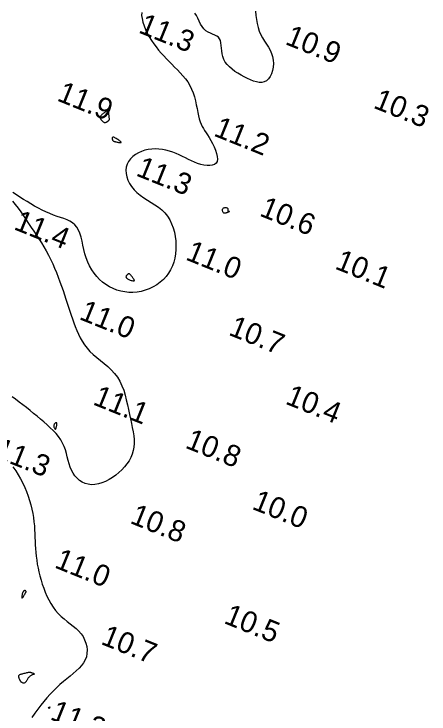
# Model space of a CAD drawing. Extents: x 3040093 to 3056816, y 408076 to 509144.
# Drawn here: x 3044094 to 3044191.7, y 439845.5 to 440010.3 of the extents above; entities that cross this region are included whole.
import ezdxf

# ---------------------------------------------------------------- set-up
doc = ezdxf.new("R2010")
doc.units = 0
doc.layers.add('V-CHAN-CONT-EL12-1112', color=7, linetype='Continuous')
doc.layers.add('V-TOPO-SOUN-0810', color=7, linetype='Continuous')

msp = doc.modelspace()

# ---------------------------------------------------------------- linework, layer by layer
at = {"layer": 'V-CHAN-CONT-EL12-1112'}
for points in [[(3044150.83, 440010.99), (3044150.94, 440009.98), (3044151.07, 440008.98), (3044151.23, 440008.02), (3044151.44, 440007.1), (3044151.72, 440006.23), (3044152.08, 440005.42), (3044152.5, 440004.65), (3044152.96, 440003.91), (3044153.42, 440003.19), (3044153.87, 440002.48), (3044154.28, 440001.77), (3044154.62, 440001.03), (3044154.87, 440000.26), (3044155.02, 439999.44), (3044155.06, 439998.61), (3044154.99, 439997.78), (3044154.83, 439996.98), (3044154.59, 439996.23), (3044154.27, 439995.57), (3044153.87, 439995.02), (3044153.41, 439994.59), (3044152.9, 439994.32), (3044152.33, 439994.19), (3044151.72, 439994.19), (3044151.07, 439994.29), (3044150.38, 439994.49), (3044149.68, 439994.77), (3044148.95, 439995.1), (3044148.21, 439995.48), (3044147.46, 439995.89), (3044146.72, 439996.33), (3044146.01, 439996.79), (3044145.33, 439997.29), (3044144.72, 439997.82), (3044144.17, 439998.38), (3044143.72, 439998.97), (3044143.37, 439999.6), (3044143.12, 440000.26), (3044142.98, 440000.93), (3044142.89, 440001.61), (3044142.84, 440002.28), (3044142.79, 440002.91), (3044142.72, 440003.5), (3044142.6, 440004.02), (3044142.4, 440004.46), (3044142.1, 440004.81), (3044141.71, 440005.09), (3044141.26, 440005.32), (3044140.76, 440005.54), (3044140.23, 440005.77), (3044139.7, 440006.04), (3044139.19, 440006.37), (3044138.71, 440006.79), (3044138.29, 440007.33), (3044137.91, 440007.94), (3044137.57, 440008.6), (3044137.24, 440009.28), (3044136.92, 440009.92), (3044136.59, 440010.51)], [(3044124.07, 440010.67), (3044124.05, 440009.97), (3044124.14, 440009.2), (3044124.33, 440008.38), (3044124.61, 440007.53), (3044124.97, 440006.66), (3044125.38, 440005.79), (3044125.85, 440004.93), (3044126.36, 440004.09), (3044126.89, 440003.29), (3044127.44, 440002.54), (3044128.02, 440001.81), (3044128.62, 440001.1), (3044129.23, 440000.42), (3044129.86, 439999.75), (3044130.5, 439999.1), (3044131.15, 439998.45), (3044131.81, 439997.79), (3044132.47, 439997.13), (3044133.12, 439996.46), (3044133.74, 439995.76), (3044134.33, 439995.04), (3044134.88, 439994.29), (3044135.37, 439993.49), (3044135.8, 439992.64), (3044136.15, 439991.75), (3044136.45, 439990.82), (3044136.69, 439989.88), (3044136.9, 439988.94), (3044137.08, 439988.02), (3044137.25, 439987.14), (3044137.42, 439986.32), (3044137.6, 439985.59), (3044137.8, 439984.94), (3044138.03, 439984.36), (3044138.29, 439983.84), (3044138.57, 439983.35), (3044138.87, 439982.86), (3044139.2, 439982.36), (3044139.55, 439981.82), (3044139.93, 439981.21), (3044140.32, 439980.53), (3044140.72, 439979.78), (3044141.09, 439979), (3044141.42, 439978.22), (3044141.68, 439977.46), (3044141.84, 439976.75), (3044141.89, 439976.12), (3044141.8, 439975.58), (3044141.56, 439975.17), (3044141.18, 439974.89), (3044140.68, 439974.71), (3044140.09, 439974.63), (3044139.43, 439974.64), (3044138.72, 439974.73), (3044137.98, 439974.9), (3044137.23, 439975.12), (3044136.5, 439975.4), (3044135.78, 439975.72), (3044135.07, 439976.06), (3044134.35, 439976.42), (3044133.63, 439976.78), (3044132.9, 439977.13), (3044132.16, 439977.47), (3044131.39, 439977.77), (3044130.59, 439978.02), (3044129.77, 439978.23), (3044128.94, 439978.39), (3044128.1, 439978.49), (3044127.25, 439978.52), (3044126.42, 439978.49), (3044125.59, 439978.39), (3044124.79, 439978.21), (3044124.01, 439977.95), (3044123.27, 439977.62), (3044122.58, 439977.21), (3044121.96, 439976.74), (3044121.43, 439976.21), (3044120.98, 439975.61), (3044120.64, 439974.97), (3044120.42, 439974.28), (3044120.33, 439973.54), (3044120.37, 439972.78), (3044120.53, 439971.99), (3044120.81, 439971.21), (3044121.19, 439970.43), (3044121.68, 439969.67), (3044122.27, 439968.94), (3044122.95, 439968.27), (3044123.71, 439967.64), (3044124.53, 439967.06), (3044125.4, 439966.51), (3044126.27, 439965.96), (3044127.15, 439965.4), (3044127.99, 439964.81), (3044128.79, 439964.17), (3044129.5, 439963.47), (3044130.13, 439962.69), (3044130.66, 439961.84), (3044131.11, 439960.92), (3044131.46, 439959.97), (3044131.74, 439958.97), (3044131.93, 439957.95), (3044132.06, 439956.92), (3044132.1, 439955.88), (3044132.08, 439954.85), (3044131.99, 439953.85), (3044131.83, 439952.86), (3044131.59, 439951.9), (3044131.27, 439950.98), (3044130.87, 439950.1), (3044130.39, 439949.27), (3044129.81, 439948.5), (3044129.16, 439947.78), (3044128.42, 439947.14), (3044127.61, 439946.56), (3044126.75, 439946.05), (3044125.84, 439945.62), (3044124.9, 439945.28), (3044123.94, 439945.01), (3044122.96, 439944.84), (3044121.99, 439944.76), (3044121.02, 439944.77), (3044120.06, 439944.87), (3044119.12, 439945.05), (3044118.2, 439945.32), (3044117.31, 439945.67), (3044116.45, 439946.09), (3044115.64, 439946.59), (3044114.87, 439947.17), (3044114.15, 439947.81), (3044113.48, 439948.52), (3044112.87, 439949.29), (3044112.31, 439950.11), (3044111.81, 439950.99), (3044111.38, 439951.91), (3044111.01, 439952.87), (3044110.71, 439953.86), (3044110.46, 439954.87), (3044110.23, 439955.88), (3044110.02, 439956.86), (3044109.79, 439957.79), (3044109.53, 439958.67), (3044109.22, 439959.45), (3044108.83, 439960.13), (3044108.36, 439960.69), (3044107.81, 439961.15), (3044107.18, 439961.52), (3044106.49, 439961.84), (3044105.75, 439962.12), (3044104.96, 439962.38), (3044104.13, 439962.65), (3044103.28, 439962.95), (3044102.41, 439963.3), (3044101.53, 439963.69), (3044100.64, 439964.13), (3044099.75, 439964.6), (3044098.86, 439965.09), (3044097.97, 439965.6), (3044097.1, 439966.13), (3044096.24, 439966.66), (3044095.39, 439967.19), (3044094.57, 439967.73), (3044093.76, 439968.27)], [(3044093.63, 439966.27), (3044094.31, 439965.44), (3044094.97, 439964.58), (3044095.6, 439963.69), (3044096.23, 439962.79), (3044096.84, 439961.87), (3044097.45, 439960.96), (3044098.06, 439960.05), (3044098.68, 439959.15), (3044099.28, 439958.25), (3044099.88, 439957.34), (3044100.47, 439956.43), (3044101.04, 439955.49), (3044101.6, 439954.54), (3044102.13, 439953.56), (3044102.63, 439952.55), (3044103.11, 439951.52), (3044103.57, 439950.47), (3044104, 439949.41), (3044104.42, 439948.34), (3044104.81, 439947.28), (3044105.18, 439946.23), (3044105.54, 439945.2), (3044105.88, 439944.19), (3044106.2, 439943.2), (3044106.52, 439942.23), (3044106.83, 439941.28), (3044107.14, 439940.35), (3044107.45, 439939.42), (3044107.77, 439938.51), (3044108.09, 439937.61), (3044108.42, 439936.71), (3044108.78, 439935.82), (3044109.17, 439934.95), (3044109.59, 439934.09), (3044110.07, 439933.25), (3044110.6, 439932.44), (3044111.2, 439931.65), (3044111.89, 439930.89), (3044112.65, 439930.16), (3044113.48, 439929.46), (3044114.34, 439928.76), (3044115.22, 439928.04), (3044116.08, 439927.31), (3044116.91, 439926.53), (3044117.68, 439925.71), (3044118.36, 439924.82), (3044118.94, 439923.85), (3044119.42, 439922.81), (3044119.82, 439921.72), (3044120.16, 439920.6), (3044120.44, 439919.46), (3044120.69, 439918.31), (3044120.93, 439917.17), (3044121.16, 439916.05), (3044121.4, 439914.98), (3044121.63, 439913.94), (3044121.85, 439912.93), (3044122.04, 439911.96), (3044122.19, 439911.02), (3044122.28, 439910.1), (3044122.3, 439909.22), (3044122.24, 439908.35), (3044122.08, 439907.51), (3044121.83, 439906.68), (3044121.49, 439905.89), (3044121.07, 439905.12), (3044120.57, 439904.38), (3044120.01, 439903.67), (3044119.38, 439902.99), (3044118.7, 439902.35), (3044117.96, 439901.75), (3044117.18, 439901.19), (3044116.38, 439900.7), (3044115.55, 439900.27), (3044114.71, 439899.93), (3044113.88, 439899.68), (3044113.06, 439899.53), (3044112.26, 439899.5), (3044111.49, 439899.59), (3044110.76, 439899.79), (3044110.08, 439900.1), (3044109.44, 439900.51), (3044108.87, 439901), (3044108.35, 439901.57), (3044107.9, 439902.21), (3044107.52, 439902.9), (3044107.21, 439903.64), (3044106.96, 439904.42), (3044106.74, 439905.23), (3044106.54, 439906.05), (3044106.33, 439906.88), (3044106.09, 439907.71), (3044105.81, 439908.52), (3044105.45, 439909.31), (3044105.01, 439910.08), (3044104.49, 439910.82), (3044103.9, 439911.53), (3044103.25, 439912.23), (3044102.54, 439912.91), (3044101.8, 439913.59), (3044101.02, 439914.26), (3044100.23, 439914.93), (3044099.42, 439915.61), (3044098.6, 439916.29), (3044097.77, 439916.96), (3044096.93, 439917.64), (3044096.09, 439918.3), (3044095.24, 439918.96), (3044094.39, 439919.6), (3044093.54, 439920.22)], [(3044093.76, 439903.71), (3044094.4, 439902.77), (3044095.01, 439901.82), (3044095.57, 439900.85), (3044096.09, 439899.87), (3044096.56, 439898.87), (3044096.98, 439897.86), (3044097.35, 439896.83), (3044097.68, 439895.81), (3044097.96, 439894.78), (3044098.21, 439893.76), (3044098.41, 439892.75), (3044098.57, 439891.75), (3044098.7, 439890.78), (3044098.79, 439889.83), (3044098.86, 439888.91), (3044098.9, 439888), (3044098.94, 439887.1), (3044098.97, 439886.22), (3044099.01, 439885.33), (3044099.06, 439884.45), (3044099.12, 439883.55), (3044099.22, 439882.65), (3044099.34, 439881.74), (3044099.49, 439880.82), (3044099.66, 439879.89), (3044099.87, 439878.95), (3044100.11, 439878.01), (3044100.37, 439877.06), (3044100.67, 439876.11), (3044101, 439875.16), (3044101.36, 439874.21), (3044101.76, 439873.28), (3044102.2, 439872.37), (3044102.69, 439871.5), (3044103.21, 439870.67), (3044103.78, 439869.88), (3044104.4, 439869.16), (3044105.07, 439868.5), (3044105.78, 439867.9), (3044106.5, 439867.33), (3044107.22, 439866.77), (3044107.93, 439866.22), (3044108.6, 439865.66), (3044109.22, 439865.07), (3044109.78, 439864.43), (3044110.25, 439863.73), (3044110.63, 439862.98), (3044110.92, 439862.2), (3044111.11, 439861.4), (3044111.2, 439860.59), (3044111.17, 439859.79), (3044111.03, 439859.01), (3044110.77, 439858.27), (3044110.39, 439857.58), (3044109.9, 439856.92), (3044109.32, 439856.29), (3044108.66, 439855.68), (3044107.95, 439855.07), (3044107.19, 439854.46), (3044106.41, 439853.83), (3044105.62, 439853.17), (3044104.83, 439852.47), (3044104.05, 439851.74), (3044103.28, 439850.97), (3044102.52, 439850.17), (3044101.77, 439849.34), (3044101.03, 439848.47), (3044100.3, 439847.58), (3044099.58, 439846.66), (3044098.88, 439845.71), (3044098.19, 439844.74)]]:
    msp.add_lwpolyline(points, dxfattribs=at)
for points in [[(3044114.62, 439985.29), (3044114.71, 439985.2), (3044114.8, 439985.1), (3044114.91, 439985.01), (3044115.01, 439984.92), (3044115.12, 439984.85), (3044115.24, 439984.79), (3044115.35, 439984.76), (3044115.46, 439984.76), (3044115.57, 439984.77), (3044115.68, 439984.8), (3044115.78, 439984.85), (3044115.88, 439984.91), (3044115.97, 439984.97), (3044116.05, 439985.03), (3044116.12, 439985.08), (3044116.19, 439985.13), (3044116.24, 439985.17), (3044116.29, 439985.21), (3044116.33, 439985.24), (3044116.36, 439985.27), (3044116.38, 439985.29), (3044116.4, 439985.32), (3044116.42, 439985.35), (3044116.43, 439985.38), (3044116.44, 439985.41), (3044116.45, 439985.45), (3044116.45, 439985.5), (3044116.45, 439985.57), (3044116.45, 439985.64), (3044116.45, 439985.73), (3044116.44, 439985.84), (3044116.43, 439985.96), (3044116.41, 439986.1), (3044116.4, 439986.25), (3044116.38, 439986.41), (3044116.36, 439986.56), (3044116.34, 439986.72), (3044116.32, 439986.87), (3044116.3, 439987.01), (3044116.28, 439987.13), (3044116.26, 439987.24), (3044116.23, 439987.33), (3044116.2, 439987.4), (3044116.15, 439987.45), (3044116.08, 439987.47), (3044116, 439987.47), (3044115.9, 439987.44), (3044115.78, 439987.39), (3044115.64, 439987.31), (3044115.48, 439987.21), (3044115.32, 439987.1), (3044115.15, 439986.98), (3044114.99, 439986.86), (3044114.84, 439986.73), (3044114.71, 439986.62), (3044114.59, 439986.51), (3044114.5, 439986.41), (3044114.42, 439986.32), (3044114.36, 439986.23), (3044114.32, 439986.16), (3044114.29, 439986.08), (3044114.27, 439986.01), (3044114.26, 439985.95), (3044114.26, 439985.89), (3044114.27, 439985.82), (3044114.29, 439985.76), (3044114.32, 439985.7), (3044114.36, 439985.63), (3044114.41, 439985.55), (3044114.47, 439985.48), (3044114.54, 439985.39)], [(3044117.48, 439980.35), (3044117.52, 439980.34), (3044117.58, 439980.32), (3044117.64, 439980.3), (3044117.72, 439980.28), (3044117.81, 439980.26), (3044117.93, 439980.23), (3044118.08, 439980.19), (3044118.25, 439980.15), (3044118.43, 439980.11), (3044118.63, 439980.07), (3044118.81, 439980.03), (3044118.98, 439980.01), (3044119.11, 439980.01), (3044119.2, 439980.02), (3044119.24, 439980.06), (3044119.21, 439980.13), (3044119.13, 439980.23), (3044119, 439980.35), (3044118.84, 439980.47), (3044118.65, 439980.61), (3044118.45, 439980.74), (3044118.26, 439980.87), (3044118.07, 439980.99), (3044117.9, 439981.09), (3044117.75, 439981.18), (3044117.63, 439981.24), (3044117.52, 439981.29), (3044117.42, 439981.32), (3044117.34, 439981.33), (3044117.28, 439981.33), (3044117.23, 439981.3), (3044117.18, 439981.26), (3044117.15, 439981.2), (3044117.13, 439981.13), (3044117.12, 439981.05), (3044117.11, 439980.97), (3044117.12, 439980.88), (3044117.13, 439980.8), (3044117.15, 439980.73), (3044117.17, 439980.66), (3044117.2, 439980.6), (3044117.23, 439980.54), (3044117.27, 439980.5), (3044117.31, 439980.46), (3044117.35, 439980.43), (3044117.39, 439980.4), (3044117.43, 439980.38)], [(3044143.35, 439964.65), (3044143.48, 439964.7), (3044143.63, 439964.72), (3044143.78, 439964.73), (3044143.93, 439964.72), (3044144.07, 439964.68), (3044144.19, 439964.64), (3044144.28, 439964.57), (3044144.34, 439964.5), (3044144.37, 439964.41), (3044144.37, 439964.32), (3044144.37, 439964.23), (3044144.35, 439964.15), (3044144.34, 439964.06), (3044144.34, 439963.99), (3044144.35, 439963.93), (3044144.39, 439963.89), (3044144.44, 439963.87), (3044144.5, 439963.85), (3044144.56, 439963.84), (3044144.62, 439963.84), (3044144.67, 439963.83), (3044144.7, 439963.82), (3044144.7, 439963.8), (3044144.67, 439963.77), (3044144.62, 439963.74), (3044144.54, 439963.69), (3044144.44, 439963.65), (3044144.33, 439963.6), (3044144.21, 439963.55), (3044144.09, 439963.5), (3044143.97, 439963.46), (3044143.85, 439963.43), (3044143.75, 439963.4), (3044143.64, 439963.39), (3044143.54, 439963.39), (3044143.46, 439963.41), (3044143.37, 439963.45), (3044143.3, 439963.5), (3044143.23, 439963.58), (3044143.18, 439963.69), (3044143.13, 439963.81), (3044143.1, 439963.94), (3044143.08, 439964.08), (3044143.08, 439964.22), (3044143.11, 439964.35), (3044143.16, 439964.47), (3044143.24, 439964.57)], [(3044120.37, 439948.32), (3044120.4, 439948.25), (3044120.45, 439948.18), (3044120.52, 439948.11), (3044120.6, 439948.04), (3044120.71, 439947.96), (3044120.85, 439947.89), (3044121, 439947.81), (3044121.18, 439947.73), (3044121.37, 439947.66), (3044121.57, 439947.59), (3044121.76, 439947.53), (3044121.94, 439947.49), (3044122.09, 439947.47), (3044122.22, 439947.48), (3044122.29, 439947.51), (3044122.33, 439947.57), (3044122.31, 439947.66), (3044122.26, 439947.77), (3044122.18, 439947.9), (3044122.08, 439948.04), (3044121.97, 439948.19), (3044121.86, 439948.34), (3044121.75, 439948.48), (3044121.65, 439948.61), (3044121.56, 439948.73), (3044121.47, 439948.84), (3044121.4, 439948.93), (3044121.33, 439949.01), (3044121.27, 439949.08), (3044121.2, 439949.12), (3044121.14, 439949.15), (3044121.08, 439949.16), (3044121.02, 439949.16), (3044120.96, 439949.13), (3044120.9, 439949.1), (3044120.83, 439949.06), (3044120.77, 439949.01), (3044120.71, 439948.95), (3044120.65, 439948.89), (3044120.59, 439948.83), (3044120.53, 439948.77), (3044120.48, 439948.71), (3044120.43, 439948.65), (3044120.4, 439948.58), (3044120.37, 439948.52), (3044120.35, 439948.45), (3044120.35, 439948.39)], [(3044103.76, 439912.57), (3044103.81, 439912.58), (3044103.84, 439912.63), (3044103.88, 439912.69), (3044103.9, 439912.78), (3044103.93, 439912.89), (3044103.96, 439913.01), (3044103.99, 439913.15), (3044104.02, 439913.29), (3044104.05, 439913.44), (3044104.07, 439913.58), (3044104.09, 439913.72), (3044104.1, 439913.84), (3044104.09, 439913.95), (3044104.07, 439914.03), (3044104.02, 439914.08), (3044103.95, 439914.09), (3044103.87, 439914.08), (3044103.77, 439914.03), (3044103.67, 439913.96), (3044103.58, 439913.87), (3044103.49, 439913.76), (3044103.43, 439913.64), (3044103.38, 439913.5), (3044103.37, 439913.36), (3044103.38, 439913.22), (3044103.41, 439913.07), (3044103.46, 439912.94), (3044103.52, 439912.82), (3044103.58, 439912.71), (3044103.65, 439912.64), (3044103.71, 439912.59)], [(3044096.22, 439874.38), (3044096.18, 439874.34), (3044096.14, 439874.28), (3044096.1, 439874.21), (3044096.06, 439874.14), (3044096.02, 439874.04), (3044095.99, 439873.93), (3044095.96, 439873.8), (3044095.92, 439873.65), (3044095.89, 439873.48), (3044095.87, 439873.32), (3044095.86, 439873.16), (3044095.85, 439873.02), (3044095.86, 439872.91), (3044095.88, 439872.84), (3044095.93, 439872.81), (3044095.98, 439872.85), (3044096.06, 439872.92), (3044096.14, 439873.04), (3044096.23, 439873.19), (3044096.33, 439873.35), (3044096.42, 439873.52), (3044096.51, 439873.68), (3044096.6, 439873.83), (3044096.67, 439873.96), (3044096.72, 439874.06), (3044096.77, 439874.14), (3044096.8, 439874.21), (3044096.83, 439874.27), (3044096.84, 439874.31), (3044096.84, 439874.35), (3044096.84, 439874.39), (3044096.82, 439874.42), (3044096.8, 439874.46), (3044096.77, 439874.49), (3044096.73, 439874.52), (3044096.69, 439874.54), (3044096.65, 439874.57), (3044096.61, 439874.58), (3044096.56, 439874.59), (3044096.52, 439874.59), (3044096.48, 439874.58), (3044096.44, 439874.57), (3044096.4, 439874.55), (3044096.37, 439874.53), (3044096.33, 439874.5), (3044096.29, 439874.46), (3044096.25, 439874.42)], [(3044095.85, 439852.98), (3044095.95, 439852.94), (3044096.06, 439852.9), (3044096.17, 439852.88), (3044096.29, 439852.86), (3044096.4, 439852.86), (3044096.51, 439852.88), (3044096.62, 439852.92), (3044096.71, 439852.99), (3044096.8, 439853.07), (3044096.88, 439853.17), (3044096.95, 439853.29), (3044097.03, 439853.41), (3044097.1, 439853.55), (3044097.18, 439853.68), (3044097.26, 439853.82), (3044097.35, 439853.96), (3044097.44, 439854.09), (3044097.54, 439854.21), (3044097.65, 439854.33), (3044097.75, 439854.44), (3044097.87, 439854.54), (3044097.99, 439854.62), (3044098.11, 439854.7), (3044098.23, 439854.76), (3044098.35, 439854.81), (3044098.47, 439854.85), (3044098.57, 439854.88), (3044098.66, 439854.9), (3044098.73, 439854.92), (3044098.77, 439854.94), (3044098.79, 439854.96), (3044098.77, 439854.99), (3044098.72, 439855.01), (3044098.65, 439855.04), (3044098.57, 439855.06), (3044098.48, 439855.09), (3044098.38, 439855.12), (3044098.28, 439855.15), (3044098.19, 439855.18), (3044098.12, 439855.21), (3044098.05, 439855.23), (3044097.99, 439855.26), (3044097.92, 439855.28), (3044097.85, 439855.29), (3044097.76, 439855.3), (3044097.65, 439855.3), (3044097.52, 439855.29), (3044097.36, 439855.26), (3044097.18, 439855.23), (3044096.98, 439855.18), (3044096.77, 439855.14), (3044096.55, 439855.09), (3044096.33, 439855.03), (3044096.12, 439854.98), (3044095.92, 439854.93), (3044095.74, 439854.88), (3044095.58, 439854.84), (3044095.44, 439854.79), (3044095.32, 439854.74), (3044095.22, 439854.68), (3044095.15, 439854.62), (3044095.09, 439854.54), (3044095.06, 439854.45), (3044095.06, 439854.35), (3044095.08, 439854.23), (3044095.11, 439854.1), (3044095.15, 439853.97), (3044095.2, 439853.84), (3044095.26, 439853.71), (3044095.32, 439853.59), (3044095.37, 439853.48), (3044095.42, 439853.39), (3044095.46, 439853.31), (3044095.5, 439853.25), (3044095.54, 439853.19), (3044095.58, 439853.14), (3044095.63, 439853.1), (3044095.69, 439853.06), (3044095.77, 439853.02)], [(3044102.29, 439846.77), (3044102.12, 439847.09), (3044102.42, 439847.21)]]:
    msp.add_lwpolyline(points, close=True, dxfattribs=at)

# ---------------------------------------------------------------- texts
at = {"layer": 'V-TOPO-SOUN-0810'}
for s, p in [('11.3 ', (3044123.08, 440006)), ('10.9 ', (3044157.6, 440003.27)), ('11.9 ', (3044103.89, 439989.99)), ('10.3 ', (3044178.36, 439988.28)), ('11.2 ', (3044140.77, 439981.72)), ('11.3 ', (3044122.49, 439972.34)), ('10.6 ', (3044151.56, 439962.89)), ('11.4 ', (3044093.72, 439959.7)), ('11.0 ', (3044134.17, 439952.55)), ('10.1 ', (3044169.31, 439950.42)), ('11.0 ', (3044109.11, 439938.54)), ('10.7 ', (3044144.28, 439934.84)), ('11.1 ', (3044112.35, 439918.46)), ('10.4 ', (3044157.63, 439918.63)), ('10.8 ', (3044134.07, 439908.26)), ('11.3 ', (3044089.16, 439906.06)), ('10.0 ', (3044149.79, 439893.86)), ('10.8 ', (3044121.08, 439890.54)), ('11.0 ', (3044103.3, 439880.08)), ('10.5 ', (3044143.16, 439866.99)), ('10.7 ', (3044114.22, 439862.07)), ('11.2 ', (3044102.28, 439844.35))]:
    msp.add_text(s, height=5, rotation=338, dxfattribs=at).set_placement(p)

doc.saveas('drawing.dxf')
